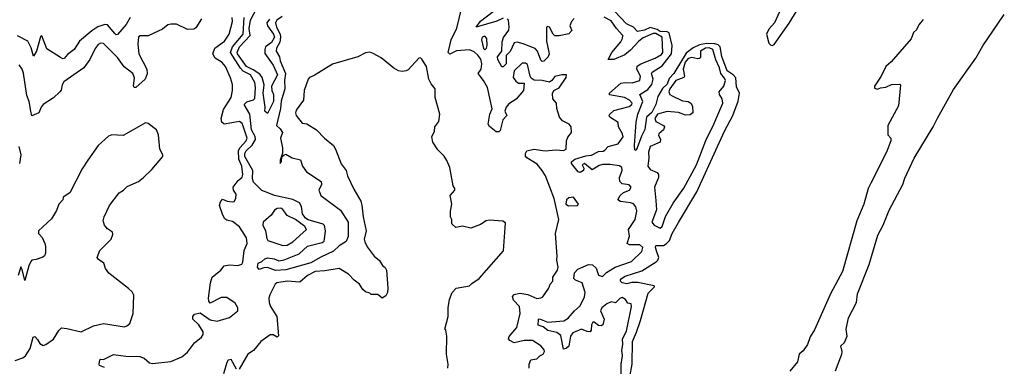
# Model space of a CAD drawing. Extents: x 2293878 to 2522763, y 823964 to 1006972.
# Tile 306 of 407: x 2411948 to 2418970, y 948189 to 950658. Entities that reach past the tile are written whole.
import ezdxf

# ---------------------------------------------------------------- set-up
doc = ezdxf.new("R2010")
doc.units = 0

msp = doc.modelspace()

# ---------------------------------------------------------------- linework, layer by layer
at = {"layer": '0CON20XD'}
for points in [[(2417366.1, 950715), (2417331.8, 950635), (2417289.5, 950590.5), (2417273.8, 950556.2), (2417291.2, 950491.2), (2417305, 950476.6), (2417315, 950474.1), (2417328.4, 950481.6), (2417436.6, 950633.4), (2417587.4, 950882.6)], [(2413728.2, 950661.8), (2413711.1, 950635), (2413714.8, 950615), (2413758.4, 950555), (2413765.1, 950535), (2413743.8, 950495), (2413701.7, 950465), (2413695.2, 950445), (2413696.6, 950416.6), (2413755.7, 950335), (2413786.4, 950265), (2413744.6, 950184.6), (2413745.3, 950155), (2413756.7, 950125), (2413758.8, 950075), (2413715, 949990), (2413697, 950007), (2413698.8, 950035), (2413682.9, 950135), (2413691.8, 950195), (2413677.6, 950247.6), (2413659.3, 950269.3), (2413612.3, 950302.3), (2413565, 950325.3), (2413500.7, 950415), (2413498.8, 950425), (2413514.8, 950465), (2413591.1, 950545), (2413584.9, 950594.9), (2413594.4, 950655), (2413642, 950745)], [(2415580, 948175), (2415580, 948205), (2415593.6, 948236.4), (2415635, 948242.5), (2415656.2, 948263.8), (2415680, 948275), (2415691.2, 948295), (2415687, 948307), (2415663.3, 948335), (2415605, 948374), (2415545, 948374.2), (2415475, 948355.5), (2415443.3, 948373.3), (2415434.5, 948385), (2415438.7, 948401.3), (2415492.5, 948465), (2415517.8, 948565), (2415511.2, 948615), (2415469.3, 948659.3), (2415462.5, 948687.5), (2415475, 948700.6), (2415515, 948709.4), (2415571.9, 948701.9), (2415635, 948672), (2415663.9, 948676.1), (2415677.5, 948685), (2415722.5, 948745), (2415730, 948775), (2415750, 948795), (2415750, 948825), (2415783.3, 948875), (2415788.8, 948895), (2415778.8, 948945), (2415780, 948975), (2415768.8, 949135), (2415793.8, 949235), (2415760.5, 949385), (2415697.5, 949545), (2415675, 949584.2), (2415638.8, 949628.8), (2415564.4, 949674.4), (2415556.1, 949686.1), (2415554, 949705), (2415565, 949725.2), (2415615, 949735.9), (2415695, 949723.9), (2415772.5, 949732.5), (2415825, 949726.7), (2415845.3, 949735), (2415847.3, 949795), (2415857.2, 949822.8), (2415882, 949855), (2415880.5, 949895), (2415867.5, 949915), (2415818.3, 949938.3), (2415796.9, 949965), (2415777.5, 950025), (2415776.7, 950065), (2415749.2, 950095), (2415748, 950132), (2415756.1, 950153.9), (2415795, 950173.3), (2415844.1, 950245.9), (2415847.5, 950265), (2415815, 950266.7), (2415765, 950252.9), (2415743.8, 950225), (2415725, 950213.8), (2415675, 950225.7), (2415616.9, 950226.9), (2415595, 950242), (2415587.1, 950255), (2415568.8, 950338.8), (2415555, 950348.8), (2415531.2, 950348.8), (2415473.1, 950295), (2415466.4, 950246.4), (2415485, 950220), (2415505, 950205.7), (2415545.8, 950205.8), (2415540, 950155), (2415487.7, 950092.3), (2415435, 950058.8), (2415416.1, 950035), (2415407.4, 950007.4), (2415421.9, 949975), (2415392.9, 949945), (2415375, 949868.9), (2415365, 949860), (2415345, 949859.5), (2415297.4, 949897.4), (2415288, 949915), (2415301.5, 949985), (2415316.9, 950023.1), (2415283.1, 950175), (2415255.6, 950225), (2415216.7, 950275), (2415238, 950305), (2415242.9, 950345), (2415237.1, 950377.1), (2415214.7, 950404.7), (2415189, 950429), (2415155, 950444.2), (2415064, 950436), (2415015, 950412.5), (2415003.1, 950425), (2415024.2, 950515), (2415065, 950597.5), (2415098.6, 950735)], [(2412736.6, 950675), (2412706.9, 950625), (2412645, 950553.1), (2412635, 950551.5), (2412625, 950559.1), (2412575, 950622.9), (2412555, 950624.3), (2412505, 950607.3), (2412461, 950579), (2412374.2, 950505.8), (2412335.2, 950445), (2412289.7, 950410.3), (2412265, 950382.7), (2412255, 950379.2), (2412238, 950388), (2412141.4, 950451.4), (2412105, 950542.5), (2412095, 950537.5), (2412066.3, 950433.7), (2412045, 950397.5), (2412028.7, 950458.7), (2412004.5, 950504.5), (2411932.4, 950542.4)], [(2413244.2, 950665), (2413205, 950601.2), (2413189.1, 950590.9), (2413145, 950589.4), (2413065, 950625.5), (2413025, 950626.7), (2413005, 950620.8), (2412965, 950590), (2412934.4, 950575.6), (2412863.6, 950543.6), (2412807, 950543), (2412794.1, 950535.9), (2412789.5, 950485), (2412797.1, 950415), (2412853.6, 950305), (2412857, 950273), (2412841.9, 950235), (2412775, 950176.4), (2412764.5, 950174.5), (2412759.2, 950185), (2412765.3, 950245), (2412754.7, 950275), (2412693.5, 950323.5), (2412645, 950388.1), (2412555, 950478.9), (2412545, 950488.1), (2412525, 950491.4), (2412507.9, 950482.1), (2412485, 950453.3), (2412447.5, 950375), (2412405, 950316.7), (2412263.1, 950215), (2412249.6, 950195), (2412242.9, 950157.1), (2412234.7, 950145), (2412188.5, 950101.5), (2412114.8, 950055.2), (2412100, 950035), (2412085, 949994.2), (2412035, 949973.8), (2412026.1, 950006.1)], [(2412551.9, 948181.9), (2412517.5, 948195), (2412513.8, 948205), (2412520, 948235), (2412525, 948240), (2412545, 948236.7), (2412617.2, 948272.8), (2412705, 948261.9), (2412805, 948258.9), (2412836.3, 948246.3), (2412874.2, 948214.2), (2412895, 948210.3), (2413025, 948223.1), (2413105, 948255.6), (2413145, 948289.4), (2413195, 948355.7), (2413243.8, 948396.2), (2413256.7, 948415), (2413256.4, 948435), (2413225, 948484.5), (2413182, 948525), (2413182, 948545), (2413195, 948560), (2413235, 948570), (2413305, 948519.6), (2413355, 948510.8), (2413445, 948538), (2413503.3, 948585), (2413504.5, 948605), (2413485, 948639.2), (2413425, 948680), (2413385, 948678.8), (2413305, 948640), (2413296.7, 948653.3), (2413294.4, 948675), (2413307.8, 948785), (2413321.1, 948825), (2413381.4, 948875), (2413406.2, 948905), (2413445, 948912.7), (2413503.6, 948906.4), (2413532.6, 948917.4), (2413539.3, 948930.7), (2413549.2, 949015), (2413568.9, 949065), (2413565.2, 949105), (2413515, 949183.8), (2413465, 949220.3), (2413425, 949230.3), (2413410.3, 949240.3), (2413395.3, 949265), (2413371.8, 949335), (2413378.6, 949361.4), (2413395, 949378.8), (2413427.5, 949365), (2413465, 949360), (2413476.3, 949363.7), (2413488.9, 949385), (2413490.6, 949415), (2413472, 949445), (2413471.2, 949465), (2413505, 949514), (2413533.2, 949536.8), (2413538.2, 949555), (2413531, 949615), (2413510.7, 949665), (2413508.7, 949725), (2413517.1, 949745), (2413561.8, 949795), (2413569.1, 949815), (2413541.2, 949898.8), (2413535, 949918), (2413515, 949934), (2413405, 949914.5), (2413389.1, 949929.1), (2413385.3, 949955), (2413401.1, 950018.9), (2413455.5, 950105), (2413465.6, 950155), (2413465.7, 950195.7), (2413452, 950245), (2413415.5, 950325.5), (2413392.8, 950352.8), (2413340.8, 950385), (2413324.3, 950414.3), (2413340, 950455), (2413408.6, 950505), (2413442.2, 950555), (2413464.5, 950645), (2413462.7, 950675)], [(2413812.8, 950077.2), (2413807.8, 950025), (2413780, 949905), (2413805, 949881.9), (2413821.1, 949855), (2413807.5, 949815), (2413823, 949745), (2413822.9, 949707.1), (2413805, 949656.7), (2413805, 949633.8), (2413815, 949647.5), (2413818.3, 949681.7), (2413833.1, 949696.9), (2413845, 949700), (2413890, 949675), (2413949.5, 949659.5), (2413964.2, 949614.2), (2413992.7, 949575), (2414098.5, 949505), (2414100, 949485), (2414081.3, 949445), (2414095, 949407.1), (2414235, 949302.7), (2414290.6, 949215), (2414291.1, 949115), (2414275, 949077.5), (2414225, 949047), (2414185, 949010.3), (2414095, 948966.1), (2414025, 948925.9), (2413845.7, 948875.7), (2413772.2, 948872.2), (2413715, 948892.9), (2413688.5, 948891.5), (2413655, 948880), (2413644.4, 948895), (2413648.8, 948925), (2413675, 948936), (2413695, 948955.7), (2413717.1, 948962.9), (2413763.3, 948955), (2413795, 948941.8), (2413835, 948946.6), (2413939.7, 948990.3), (2414000.8, 949045), (2414105, 949070.2), (2414118.2, 949081.8), (2414121.5, 949095), (2414128.3, 949155), (2414122.1, 949192.1), (2414111.2, 949201.2), (2414005, 949232.2), (2413984.9, 949245), (2413965.4, 949275), (2413957.8, 949327.8), (2413943.5, 949353.5), (2413895, 949377.6), (2413765, 949406.5), (2413725, 949423.1), (2413675, 949441.9), (2413615, 949501.3), (2413607.6, 949525), (2413610.4, 949585), (2413552.7, 949685), (2413553.9, 949706.1), (2413562.8, 949725), (2413606.4, 949763.6), (2413629.4, 949805), (2413626.4, 949826.4), (2413600.6, 949875), (2413588, 949985), (2413549.5, 950055), (2413566.9, 950073.1), (2413615, 950087.5), (2413624, 950096), (2413629.5, 950175), (2413625, 950211.1), (2413593.3, 950265), (2413542, 950292), (2413522.1, 950312), (2413450.9, 950425), (2413465.8, 950464.2), (2413541.8, 950555), (2413548.8, 950675)], [(2413819.9, 950680.1), (2413782.3, 950655), (2413771.2, 950635), (2413778.9, 950605), (2413805.8, 950555), (2413808.8, 950535), (2413802.2, 950497.8), (2413778.9, 950455), (2413777.7, 950435), (2413800, 950395), (2413805.8, 950365), (2413843, 950275), (2413837.2, 950227.2), (2413839.2, 950165), (2413812.8, 950077.2)], [(2415395, 950668.2), (2415351.1, 950648.9), (2415203.8, 950605), (2415235, 950648.8), (2415323.4, 950716.6)], [(2415903.1, 950666.9), (2415883.6, 950646.4), (2415870.4, 950615), (2415885, 950582), (2415865, 950558.8), (2415795, 950542.4), (2415765, 950542.5), (2415751.4, 950555), (2415727.1, 950605), (2415715, 950609.5), (2415704.1, 950605.9), (2415705.4, 950505), (2415724.5, 950415), (2415716.7, 950395), (2415685, 950363.3), (2415675, 950361.1), (2415665, 950369.1), (2415641.2, 950435), (2415625, 950452.2), (2415537.3, 950487.3), (2415495, 950498.2), (2415475, 950493.8), (2415445, 950432.7), (2415417.3, 950402.7), (2415416.7, 950345), (2415395, 950323.3), (2415385, 950322.5), (2415358.5, 950375), (2415355.9, 950395), (2415385.5, 950435), (2415388.2, 950501.8), (2415397.6, 950532.4), (2415435.6, 950585), (2415438.8, 950608.8), (2415433.2, 950655), (2415424.3, 950665)], [(2416238, 948135), (2416237.2, 948205), (2416246.6, 948265), (2416241.1, 948305), (2416250.3, 948345), (2416247.9, 948385), (2416275, 948438.6), (2416311.8, 948615), (2416309.2, 948635), (2416285, 948638.6), (2416268.4, 948665), (2416245, 948678.5), (2416226.6, 948673.4), (2416197.4, 948642.6), (2416165, 948647.7), (2416135, 948634.1), (2416099, 948605), (2416090.3, 948585), (2416115.6, 948525), (2416105.8, 948484.2), (2416095, 948477.9), (2416075, 948479.3), (2416045, 948503.1), (2416035, 948503.1), (2416025.5, 948485), (2416023.5, 948446.5), (2416015, 948435.7), (2415995, 948436.9), (2415955, 948454.1), (2415892.4, 948427.6), (2415875.2, 948405), (2415865, 948333.5), (2415845, 948316.9), (2415825, 948312.5), (2415807.9, 948407.9), (2415779.3, 948429.3), (2415715, 948444.8), (2415681.4, 948471.4), (2415645, 948481.4), (2415648.8, 948525), (2415655, 948527.8), (2415715, 948503.2), (2415827.5, 948512.5), (2415858.9, 948531.1), (2415904.2, 948585), (2415945, 948619.2), (2415975.9, 948685), (2415981.2, 948715), (2415958, 948785), (2415912.2, 948802.2), (2415899.3, 948815), (2415904.8, 948855), (2415927.9, 948882.1), (2416005, 948914.9), (2416032.2, 948912.2), (2416058.5, 948888.5), (2416075, 948839), (2416105, 948828.9), (2416133, 948857), (2416195, 948896), (2416310.4, 948935), (2416385, 949006.7), (2416391.2, 949035), (2416370, 949055), (2416297.5, 949055), (2416281.1, 949065), (2416296.3, 949116.3), (2416288.6, 949165), (2416337.3, 949235), (2416348.4, 949295), (2416342.7, 949325), (2416326.4, 949346.4), (2416305, 949354.7), (2416233.3, 949363.3), (2416214.2, 949375), (2416230, 949405), (2416255, 949427.5), (2416297.5, 949445), (2416309.5, 949465), (2416295, 949481.2), (2416245, 949488.8), (2416228.2, 949505), (2416224.6, 949535), (2416243.9, 949585), (2416242.3, 949605), (2416225, 949616.5), (2416156.7, 949626.7), (2416105, 949627.1), (2416079.7, 949620.3), (2416029.5, 949589.5), (2415975, 949633.8), (2415960, 949625), (2415970, 949600), (2415969.2, 949585), (2415945, 949570.4), (2415930, 949575), (2415881.9, 949635), (2415882.5, 949645), (2415907.5, 949665), (2415985, 949689.2), (2416025, 949693.3), (2416075, 949720.1), (2416108.8, 949721.2), (2416121.6, 949728.4), (2416145, 949755.3), (2416215, 949775.3), (2416251.2, 949825), (2416246.5, 949845), (2416218.1, 949895), (2416215.5, 949925), (2416156.9, 949965), (2416152.3, 949975), (2416156.7, 949985), (2416185, 950012.7), (2416295, 950039.2), (2416312.4, 950055), (2416314.7, 950065), (2416296.7, 950085), (2416260.4, 950105), (2416155, 950123.8), (2416154.1, 950135), (2416235, 950206.9), (2416265, 950212.1), (2416315, 950209.3), (2416371.4, 950225), (2416375.8, 950255), (2416350, 950305), (2416352.4, 950327.6), (2416376.6, 950343.4), (2416479.2, 950385), (2416525, 950410.9), (2416535, 950425.8), (2416530.2, 950535), (2416485, 950561), (2416465, 950559.1), (2416395, 950529.5), (2416364.2, 950505), (2416305, 950440.5), (2416263, 950407), (2416185, 950374.8), (2416145, 950374), (2416171.6, 950425), (2416235, 950501.8), (2416246.8, 950525), (2416248.9, 950545), (2416204.6, 950594.6), (2416165, 950651.4), (2416115, 950676.9)], [(2416298.8, 948115), (2416316.6, 948205), (2416317.5, 948365), (2416347.8, 948432.2), (2416374.6, 948515), (2416428.8, 948711.2), (2416473.8, 948755), (2416473.6, 948763.6), (2416355, 948786.9), (2416314, 948786), (2416277, 948777), (2416245, 948783.3), (2416232.5, 948795), (2416232.5, 948805), (2416238.8, 948815), (2416265, 948830.5), (2416385, 948868.4), (2416487.2, 948932.8), (2416499.1, 948945), (2416505.5, 948965), (2416491.4, 949005), (2416481.3, 949035), (2416485, 949049.2), (2416539.4, 949050.6), (2416559, 949061), (2416582.3, 949085), (2416601.7, 949135), (2416645, 949214.4), (2416777.7, 949432.3), (2416973.4, 949865), (2417032.5, 949975), (2417070.9, 950079.1), (2417080.9, 950135), (2417059.5, 950179.5), (2417054.5, 950245), (2417036.7, 950266.7), (2416994.1, 950295), (2416955.1, 950395.1), (2416942.3, 950465), (2416928.9, 950478.9), (2416905, 950486.5), (2416845, 950489.2), (2416795, 950479.9), (2416751.4, 950458.6), (2416700.8, 950419.2), (2416612.8, 950275), (2416580.6, 950239.4), (2416565, 950200), (2416531.1, 950168.9), (2416498, 950112), (2416485.5, 950054.5), (2416455, 949998.4), (2416417, 949965), (2416405, 949876.7), (2416381.3, 949828.7), (2416345, 949727.5), (2416335, 949732.5), (2416331.5, 949761.5), (2416345, 949927.5), (2416355.7, 949985.7), (2416392.4, 950075), (2416370.6, 950125), (2416428.3, 950161.7), (2416455, 950197.5), (2416464.4, 950235), (2416454.7, 950275), (2416458.5, 950285), (2416530.4, 950329.6), (2416595.2, 950414.8), (2416600.2, 950475), (2416579.8, 950565), (2416565, 950572), (2416515.1, 950574.9), (2416495, 950589), (2416445, 950604), (2416404.5, 950585), (2416353.4, 950573.4), (2416324.2, 950604.2), (2416275, 950629.5), (2416189, 950719)], [(2417765, 948157.1), (2417811.4, 948275), (2417813.3, 948295), (2417804.7, 948335), (2417830.7, 948359.3), (2417848, 948405), (2417841.7, 948455), (2417859.2, 948535), (2417916.2, 948643.8), (2417922.4, 948705), (2418007, 948915), (2418067.6, 949122.4), (2418105, 949194.5), (2418148.9, 949301.1), (2418245.1, 949484.9), (2418259.7, 949530.3), (2418326.8, 949673.2), (2418463.2, 949895), (2418492.3, 949957.7), (2418608.5, 950161.5), (2418766.6, 950385), (2418817.1, 950472.9), (2418969.8, 950695)], [(2418390.5, 950659.5), (2418359.3, 950620.7), (2418343.6, 950586.4), (2418322.5, 950567.5), (2418305, 950523.3), (2418161.9, 950358.1), (2418125, 950326), (2418091.2, 950255), (2418043.8, 950185), (2418045, 950170), (2418065, 950163.3), (2418086.7, 950173.3), (2418125, 950176.7), (2418165, 950196.2), (2418225, 950200), (2418230, 950195), (2418216, 950045), (2418140, 949905), (2418138.3, 949838.3), (2418160, 949815), (2418160, 949795), (2418128.8, 949715), (2418018, 949495), (2418000, 949455), (2417968, 949345), (2417917.5, 949225), (2417816.2, 948865), (2417731.2, 948705), (2417615, 948450), (2417585, 948400), (2417566.1, 948343.9), (2417535, 948300), (2417507.5, 948275), (2417495, 948220), (2417440, 948155)], [(2415265, 950443.8), (2415278, 950455), (2415280.8, 950475), (2415279.4, 950525), (2415265, 950542.2), (2415246.9, 950535), (2415240.7, 950515), (2415255, 950452.5), (2415265, 950443.8)], [(2416515, 949173.3), (2416530.7, 949185), (2416553.1, 949256.9), (2416609.3, 949350.7), (2416685, 949457.3), (2416773.9, 949625), (2416842.1, 949797.9), (2416899, 949915), (2416961.6, 950065), (2416957.6, 950095), (2416939.7, 950125), (2416936.3, 950145), (2416969.6, 950185), (2416982, 950225), (2416975, 950243.1), (2416948.1, 950275), (2416937.7, 950315), (2416911.5, 950371.5), (2416891.9, 950445), (2416865, 950457.2), (2416838.4, 950455), (2416803, 950435), (2416803.4, 950395), (2416797.6, 950382.4), (2416785, 950379.2), (2416740.2, 950390.2), (2416715, 950381.2), (2416694, 950355), (2416679.2, 950305), (2416688.6, 950255), (2416684, 950246), (2416628.2, 950225), (2416583.6, 950165), (2416576.6, 950145), (2416584.5, 950125), (2416601.9, 950115), (2416675, 950080), (2416715, 950074.6), (2416733.1, 950065), (2416745, 950043.3), (2416748.2, 949995), (2416728.2, 949981.8), (2416695, 949978.9), (2416645, 949996.8), (2416565, 950004.1), (2416497.5, 949985), (2416477.2, 949955), (2416485, 949934.2), (2416540, 949905), (2416547.3, 949895), (2416538.5, 949875), (2416506.2, 949845), (2416503.9, 949835), (2416517.5, 949805), (2416514.7, 949785.3), (2416445, 949755.3), (2416431.9, 949715), (2416435.3, 949675), (2416428.2, 949615), (2416445, 949592.1), (2416495, 949568.9), (2416503.5, 949555), (2416502.5, 949535), (2416474.2, 949465), (2416485, 949370), (2416489.6, 949305), (2416456.7, 949215), (2416473.1, 949195), (2416515, 949173.3)], [(2415000, 948175), (2415003.3, 948205), (2414990.8, 948275), (2414993, 948403), (2414987, 948447), (2414980, 948455), (2415003.3, 948545), (2415003.8, 948605), (2415012.5, 948665), (2415032.5, 948715), (2415060, 948745), (2415155, 948763.3), (2415172, 948778), (2415224.2, 948815.8), (2415397, 949013), (2415411.7, 949211.7), (2415393, 949223), (2415295, 949230), (2415274.4, 949225.6), (2415235, 949200), (2415165, 949173.8), (2415105, 949187.5), (2415058.3, 949178.3), (2415030, 949205), (2415030, 949235), (2415020, 949255), (2415020, 949295), (2415030, 949345), (2415017.5, 949405), (2415050, 949445), (2415050, 949455), (2415040, 949475), (2415016.2, 949605), (2414993.8, 949655), (2414975.6, 949685.6), (2414930.9, 949730.9), (2414893.8, 949785), (2414886.2, 949825), (2414905.8, 949864.2), (2414908.8, 949895), (2414937.8, 949932.2), (2414942.9, 949985), (2414910.6, 950105), (2414910, 950165), (2414881.7, 950201.7), (2414866.2, 950235), (2414848.8, 950325), (2414816.8, 950376.8), (2414805, 950387.5), (2414795, 950383.3), (2414718.3, 950301.7), (2414705, 950293.3), (2414675, 950290), (2414650, 950295), (2414615, 950312.5), (2414526.1, 950386.1), (2414468.3, 950418.3), (2414445, 950426.7), (2414415, 950423.3), (2414360, 950395), (2414178.3, 950341.7), (2414048.3, 950261.7), (2414015, 950247.5), (2414004.1, 950235.9), (2413977.5, 950155), (2413971.9, 950085), (2413920.4, 950015), (2413915.5, 949995), (2413920, 949975), (2413962.4, 949922.4), (2413995, 949915.6), (2414065, 949873.3), (2414121.9, 949815), (2414185, 949762.5), (2414201.1, 949735), (2414240.7, 949630.7), (2414276.7, 949585), (2414284.4, 949545), (2414331.5, 949451.5), (2414380, 949365), (2414387.4, 949337.4), (2414396.7, 949255), (2414418.9, 949155), (2414404.5, 949095), (2414408.6, 949075), (2414425, 949040), (2414475, 948973.8), (2414513.9, 948943.9), (2414535, 948907.5), (2414553.9, 948893.9), (2414564.1, 948874.1), (2414572.5, 948745), (2414570, 948715), (2414559.3, 948690.7), (2414533.6, 948673.6), (2414501.7, 948701.7), (2414455, 948700), (2414445, 948710), (2414415, 948720), (2414395, 948736.7), (2414370, 948775), (2414332.9, 948802.9), (2414292, 948845), (2414225, 948886), (2414125, 948869.2), (2414055, 948864.3), (2413999.2, 948835), (2413945, 948789.2), (2413855.5, 948795.5), (2413782, 948785), (2413770, 948775), (2413732, 948698), (2413723.8, 948675), (2413727.3, 948645), (2413736.6, 948615), (2413780.4, 948545), (2413794.4, 948405.6), (2413785, 948397.5), (2413755, 948413.8), (2413735, 948412.3), (2413667.9, 948365), (2413615, 948301.4), (2413574.4, 948275), (2413511.7, 948168.3)], [(2412026.1, 950006.1), (2412014.8, 950075), (2411998.4, 950118.4), (2411975, 950276.7), (2411965, 950306.2), (2411945, 950336.7)], [(2411915, 948231.3), (2411969.4, 948250.6), (2411988.8, 948265), (2412023.2, 948316.8), (2412043.8, 948396.2), (2412055, 948402.5), (2412075, 948381.2), (2412091.1, 948351.1), (2412115, 948337.1), (2412135, 948344.3), (2412187.6, 948382.4), (2412227.5, 948445), (2412245, 948462.5), (2412285, 948458.8), (2412385, 948434.4), (2412475, 948476.9), (2412545, 948494.4), (2412695, 948471.4), (2412712.7, 948477.3), (2412733.3, 948495), (2412756.2, 948565), (2412762.5, 948695), (2412749.3, 948719.3), (2412723, 948743), (2412583.6, 948853.6), (2412560, 948885), (2412547.5, 948925), (2412510.7, 948950.7), (2412500, 948965), (2412520, 949015), (2412600, 949095), (2412611.7, 949128.3), (2412610, 949145), (2412575, 949167.5), (2412552.5, 949195), (2412543.3, 949225), (2412550, 949255), (2412588.8, 949335), (2412656, 949425), (2412687, 949443), (2412715, 949470.6), (2412794.4, 949505.6), (2412831.2, 949535), (2412889.4, 949590.6), (2412967.5, 949685), (2412968, 949695), (2412946.2, 949735), (2412937.7, 949837.7), (2412923.3, 949875), (2412865, 949920), (2412845, 949923.8), (2412685, 949834.4), (2412605, 949838.8), (2412580.9, 949829.1), (2412508.1, 949761.9), (2412432.7, 949657.3), (2412392.9, 949597.1), (2412306.2, 949425), (2412258.8, 949395), (2412255.7, 949374.3), (2412226.2, 949345), (2412210.3, 949299.7), (2412175, 949240), (2412082.5, 949155), (2412082.5, 949135), (2412107, 949107), (2412127.1, 949065), (2412132.7, 949042.7), (2412130.8, 948995), (2412124.3, 948975.7), (2412113.1, 948966.9), (2412065, 948950), (2412035, 948946.2), (2412026.2, 948935), (2412012.5, 948905), (2411985, 948800), (2411965, 948880), (2411955, 948897.5), (2411935.6, 948835)], [(2411940.7, 949755), (2411955.3, 949695), (2411945.4, 949635)], [(2415862.3, 949332.3), (2415925, 949334.3), (2415933.8, 949345), (2415896.7, 949395), (2415865, 949390), (2415846.2, 949375), (2415842.5, 949345), (2415862.3, 949332.3)], [(2413825, 949050.8), (2413855, 949053.1), (2413896.5, 949075), (2413992, 949165), (2413980.8, 949185), (2413915, 949236), (2413855, 949263.8), (2413825, 949306.7), (2413810, 949315), (2413785, 949314.2), (2413765, 949300.8), (2413740.6, 949265), (2413682.9, 949215), (2413680.5, 949195), (2413701.1, 949155), (2413709.2, 949099.2), (2413717.1, 949085), (2413825, 949050.8)], [(2413495, 948170), (2413455, 948238), (2413435, 948232.5), (2413424.3, 948215.7), (2413400.8, 948135)]]:
    msp.add_lwpolyline(points, dxfattribs=at)

doc.saveas('drawing.dxf')
